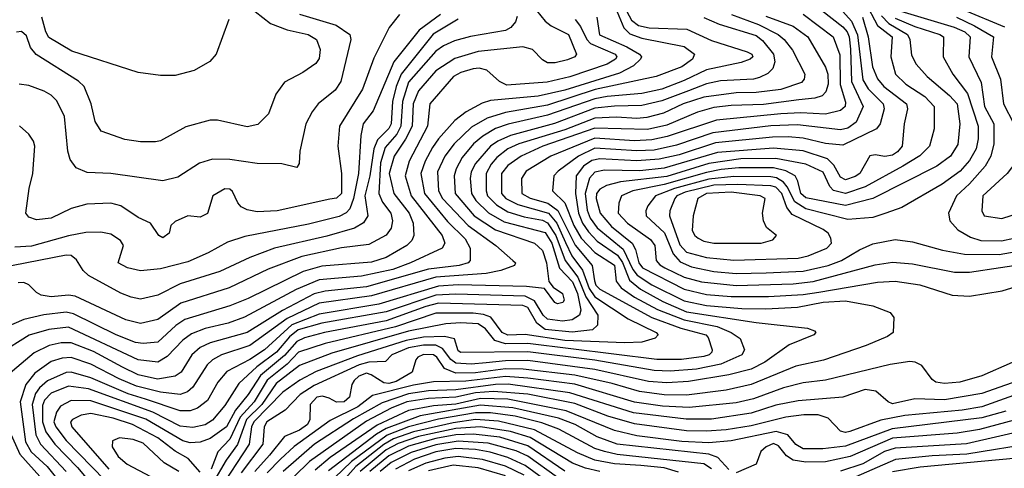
# Model space of a CAD drawing. Extents: x 501367 to 657802, y 482273 to 547541.
# Tile 440 of 656: x 620498 to 624465, y 518198 to 520004. Entities that reach past the tile are written whole.
import ezdxf

# ---------------------------------------------------------------- set-up
doc = ezdxf.new("R2010")
doc.units = 0

msp = doc.modelspace()

# ---------------------------------------------------------------- linework, layer by layer
at = {"layer": '0CON20XD'}
for points in [[(622546.1, 520086.1), (622615, 519998.9), (622639.8, 519979.8), (622709, 519945), (622741.5, 519865), (622734.3, 519855), (622705, 519843.4), (622655, 519830.5), (622625, 519831.2), (622605, 519842.4), (622564.5, 519884.5), (622525, 519894.8), (622345, 519876.8), (622251.5, 519848.5), (622175, 519798.3), (622105, 519718.1), (622083.6, 519665), (622078.7, 519575), (622052.9, 519522.9), (622006.4, 519455), (621986.2, 519385), (622005.8, 519305), (622067.6, 519225), (622084, 519185), (622086.5, 519135), (622077.5, 519115), (622057.5, 519095), (621975, 519046.4), (621915, 519028.2), (621715, 519011.4), (621639.5, 518990.5), (621418.3, 518881.7), (621345, 518851.6), (621163.4, 518796.6), (621127.2, 518772.8), (621055, 518706.1), (620995, 518701.1), (620965.1, 518705.1), (620886, 518735), (620715, 518819.8), (620685, 518826.5), (620595, 518816.2), (620515, 518797.7), (620373.7, 518736.3)], [(623685.9, 520075.9), (623815, 519976.1), (623831.7, 519955), (623840, 519935), (623845.7, 519885.7), (623849.5, 519755), (623897, 519655), (623868, 519592), (623835, 519567.9), (623805, 519560.3), (623631.4, 519581.4), (623525, 519577.1), (623290.9, 519549.1), (623145, 519499.8), (623055, 519479.6), (622985, 519475.9), (622815, 519486.6), (622749.6, 519455), (622668.1, 519395), (622650.6, 519375), (622645.4, 519315), (622695, 519267.3), (622730.6, 519175), (622761, 519125), (622815, 519067.6), (622895, 519016.5), (622901.7, 518951.7), (622921, 518925), (622975, 518887.6), (623067.5, 518837.5), (623175, 518795.3), (623308.5, 518768.5), (623364.6, 518745), (623400.4, 518720.4), (623417.9, 518675), (623408.2, 518655), (623322.5, 518617.5), (623225, 518597.4), (623119.5, 518589.5), (623055, 518591.6), (622815, 518633.3), (622545, 518666.9), (622275, 518664), (622265, 518670.6), (622249.4, 518719.4), (622209.1, 518729.1), (622125.5, 518725.5), (622055, 518713.1), (621858.8, 518651.2), (621692.7, 518587.3), (621627, 518553), (621558.8, 518505), (621441.3, 518385), (621431.7, 518365), (621422.2, 518295), (621297.7, 518105)], [(623905, 520074.8), (623955, 519981.2), (624013.9, 519935), (624007.8, 519855), (624026.4, 519785), (624069.1, 519745), (624144.7, 519695), (624183.1, 519655), (624182.7, 519565), (624164.1, 519495), (624125, 519455.7), (624055.9, 519414.1), (623905, 519331), (623825, 519304.9), (623777, 519317), (623762.1, 519332.1), (623735, 519390.4), (623665, 519422.6), (623545, 519445.7), (623403.6, 519443.6), (623275, 519425.3), (623105, 519372.8), (622918.6, 519351.4), (622862.9, 519337.1), (622835, 519321.7), (622821.8, 519305), (622820.6, 519285), (622836.6, 519225), (622882, 519172), (622966.1, 519105), (622979.3, 519079.3), (622992.7, 519025), (623007.7, 519005), (623175, 518919.3), (623265, 518897.6), (623365, 518889.2), (623515, 518889.2), (623655, 518897.8), (623717.5, 518907.5), (623955, 518948), (624025, 518951.3), (624125, 518937.1), (624255.7, 518895.7), (624325, 518891.6), (624457, 518913), (624531.2, 518935)], [(622193.5, 520025), (622107.5, 519962.5), (622004.9, 519835.1), (621922.6, 519637.4), (621882.5, 519585), (621872.3, 519537.7), (621862.6, 519385), (621843.6, 519285), (621827.7, 519242.3), (621813.6, 519226.4), (621785, 519212.1), (621661, 519181), (621405, 519131.9), (621335, 519108.1), (621257.8, 519065), (621175, 519029), (621065, 519001.8), (620985, 518992.5), (620932.5, 519005), (620894.3, 519025), (620916.5, 519095), (620904.4, 519115), (620865, 519141.1), (620825, 519148.6), (620765, 519147.3), (620695, 519134.4), (620545, 519092.3), (620478.1, 519088.1)], [(621446.8, 520036.8), (621509, 519989), (621575, 519963.9), (621660, 519945), (621694.4, 519925), (621708.2, 519885), (621705, 519847.5), (621691.7, 519828.3), (621638.5, 519791.5), (621565, 519752.5), (621530, 519705), (621500.8, 519625), (621458, 519582), (621415, 519572.5), (621295, 519599.5), (621265, 519599.5), (621166.7, 519573.3), (621065, 519517.1), (621045, 519513.1), (620985, 519513.1), (620921.7, 519521.7), (620825.5, 519555.5), (620801.4, 519595), (620786.2, 519665), (620757.1, 519735), (620735, 519756.7), (620564, 519864), (620542, 519892), (620525, 519939.1), (620505, 519956.6), (620485, 519954.2)], [(621625, 520026.2), (621773, 519983), (621828.5, 519945), (621832.5, 519925), (621792.4, 519755), (621769, 519721), (621700, 519665), (621676.3, 519633.7), (621651.2, 519585), (621626.9, 519475), (621624.3, 519425), (621615, 519408.8), (621554.6, 519424.6), (621455, 519425.9), (621345, 519441.8), (621275, 519442.5), (621223, 519427), (621135, 519370.4), (621075, 519355.3), (620865, 519384.7), (620769.3, 519389.3), (620725, 519408.1), (620701.1, 519441.1), (620691.3, 519475), (620678.1, 519615), (620647.2, 519677.2), (620625, 519700.4), (620596, 519716), (620535, 519740), (620495.3, 519745.3)], [(622028.8, 520025), (621986.6, 519973.4), (621925, 519848.9), (621879.3, 519725), (621786.5, 519575), (621780, 519495), (621794.2, 519385), (621794.2, 519305), (621775, 519285.2), (621747.7, 519282.3), (621535, 519234.3), (621455, 519230.7), (621415, 519238.8), (621390.6, 519250.6), (621376.7, 519266.7), (621355, 519313.1), (621345, 519321.6), (621325, 519322.9), (621275.7, 519295), (621255, 519223.8), (621225, 519209.2), (621175, 519214.2), (621125, 519191.2), (621106.7, 519175), (621100, 519145), (621075, 519126.2), (621058, 519135), (621025, 519185.6), (620975, 519207.9), (620905, 519255.4), (620865, 519265.3), (620768, 519262), (620705, 519244.6), (620625, 519205.3), (620565, 519198.2), (620535, 519209.2), (620522.5, 519225), (620536.2, 519325), (620550.9, 519385), (620558.5, 519495), (620553.3, 519515), (620535, 519544), (620496.6, 519576.6)], [(622905, 520036.6), (622931.6, 519971.6), (622956.8, 519946.8), (623005, 519930.4), (623175, 519897), (623216.5, 519865), (623208.8, 519845), (623166.1, 519815), (623062.2, 519775), (622816.3, 519723.7), (622625, 519660.1), (622455, 519631.1), (622381.8, 519608.2), (622318.6, 519571.4), (622249.2, 519505), (622210.4, 519455), (622181.3, 519391.3), (622185.8, 519315), (622201.3, 519285), (622305, 519176), (622416.6, 519095), (622485.6, 519035), (622495.6, 519025), (622491.9, 519015), (622436, 518994), (622378, 518982), (622175, 518967), (621915, 518892), (621705, 518862.4), (621575, 518801.6), (621425, 518692.3), (621310.9, 518655), (621275, 518635.2), (621253.4, 518615), (621195.8, 518524.1), (621173.8, 518506.2), (621145, 518495.6), (621065, 518504.4), (620969.2, 518529.2), (620898.3, 518558.3), (620785, 518617.1), (620705, 518644.8), (620668.4, 518641.6), (620625, 518628.4), (620559, 518581), (620523.1, 518535), (620499.3, 518465), (620521.8, 518305), (620544.4, 518264.4), (620608.4, 518205), (620641.1, 518165)], [(622934.3, 520055), (622962.8, 520002.8), (622990.8, 519980.8), (623035, 519971.3), (623186.2, 519966.2), (623285, 519920.7), (623428.6, 519875), (623448.5, 519865), (623451.8, 519855), (623441.4, 519845), (623405, 519832.3), (623265, 519802.3), (623175, 519759.3), (623085.2, 519725.2), (623005, 519707.8), (622865, 519694.5), (622815, 519686.2), (622625, 519619.3), (622466.1, 519583.9), (622415, 519565.7), (622364.1, 519535.9), (622326, 519505), (622280.7, 519449.3), (622256.3, 519403.7), (622248.2, 519375), (622252.3, 519305), (622329.2, 519215), (622415, 519157.9), (622572.1, 519105), (622605, 519075.6), (622620.6, 519025), (622629.8, 518949.8), (622646.9, 518926.9), (622685, 518901.2), (622691.4, 518875), (622687.1, 518865), (622665, 518860.5), (622654.3, 518865), (622612.1, 518922.1), (622539.5, 518930.5), (622265, 518937.2), (622185, 518931.3), (621945, 518859.4), (621705, 518819.2), (621594.5, 518775.5), (621483.7, 518675), (621425, 518635.9), (621332.1, 518587.9), (621296, 518545), (621255, 518470.7), (621215, 518440.2), (621185, 518429.3), (621145, 518429.5), (621005, 518475.8), (620935, 518498.3), (620785, 518562.4), (620705, 518585.4), (620685, 518583.3), (620610.4, 518549.6), (620577.4, 518522.6), (620561.2, 518498.8), (620548.5, 518455), (620563.2, 518333.2), (620581.6, 518295), (620685.5, 518185)], [(623366.6, 520025), (623474.8, 519984.8), (623554.2, 519945), (623578.9, 519925), (623612.3, 519882.3), (623661.6, 519785), (623659.2, 519765), (623648.1, 519751.9), (623565, 519723.8), (623465, 519710.8), (623385, 519710.4), (623255, 519692.9), (623171.8, 519665), (623091.9, 519628.1), (623025, 519610.4), (622985, 519605.9), (622902.3, 519612.3), (622815, 519607.7), (622695, 519561.1), (622508.8, 519505), (622465, 519483.9), (622420.8, 519449.2), (622397.7, 519422.3), (622377.5, 519385), (622377.1, 519315), (622383.1, 519295), (622418.9, 519258.9), (622465, 519231), (622530, 519210), (622605, 519196.7), (622625, 519186.8), (622658.6, 519135), (622695.2, 519034.8), (622747.5, 518967.5), (622779, 518889), (622827.5, 518815), (622826.7, 518775), (622805.8, 518755), (622723.8, 518746.2), (622615, 518757.4), (622581.8, 518781.8), (622545.3, 518845.3), (622525, 518854.1), (622185, 518862.5), (622135, 518849.9), (621975, 518791.7), (621726.5, 518745), (621645, 518723.4), (621615, 518708.4), (621565, 518652.4), (621468.4, 518571.6), (621419.1, 518495), (621367.8, 518432.2), (621331.5, 518365), (621265, 518317.4), (621225, 518303.3), (621185, 518300.8), (621155, 518308.6), (621005.9, 518395.9), (620785, 518469.2), (620705, 518471.4), (620662, 518448), (620646, 518424), (620635.2, 518385), (620643.3, 518365), (620685, 518309.3), (620840.6, 518150.6)], [(623655, 520026.2), (623775.3, 519935), (623802.8, 519862.8), (623803.6, 519743.6), (623825, 519672.5), (623824.7, 519655), (623805, 519638.3), (623745, 519624.2), (623645, 519629.8), (623565, 519624.9), (623305, 519599.2), (623106.6, 519533.4), (623045, 519520.4), (622975, 519517.2), (622815, 519527.5), (622638.7, 519455), (622538.2, 519395), (622520.3, 519365), (622521.9, 519305), (622555, 519285.1), (622625.9, 519265.9), (622665.7, 519235.7), (622736.1, 519096.1), (622804.6, 519015), (622813.4, 518953.4), (622819.1, 518935), (622835, 518919.3), (623044.8, 518804.8), (623161.6, 518761.6), (623262.9, 518735), (623271.8, 518725), (623288.4, 518675), (623287.2, 518665), (623276, 518655), (623255, 518647.7), (623165, 518636.4), (623065, 518636.3), (622545, 518700.4), (622455, 518699.2), (622412.8, 518712.8), (622375, 518759.4), (622345, 518779.8), (622275, 518783.8), (622215, 518779.4), (622065, 518749.5), (621755, 518661.6), (621625, 518611.9), (621530.8, 518539.2), (621473.2, 518455), (621411.7, 518395), (621376.1, 518293.9), (621329.6, 518230.4), (621275, 518136.9)], [(623815, 520037.2), (623849.1, 519999.1), (623873.5, 519943.5), (623895, 519762.5), (623916.2, 519726.2), (623977, 519665), (623981.1, 519645), (623965.8, 519585), (623950.9, 519565), (623815, 519498.7), (623745, 519506.1), (623655, 519527.9), (623595, 519532.7), (623531.8, 519531.8), (623301.6, 519508.4), (623155, 519460.6), (623075, 519442.1), (622985, 519435.9), (622835, 519444.7), (622802.9, 519437.1), (622770.2, 519415), (622740.5, 519375), (622738.1, 519305), (622749.2, 519225), (622765.2, 519185.2), (622789.6, 519149.6), (622825, 519112.8), (622906.5, 519056.5), (622927, 519027), (622955.1, 518955.1), (622999, 518919), (623089.5, 518869.5), (623185, 518828), (623465, 518785.4), (623672.4, 518762.4), (623701.2, 518751.2), (623706.2, 518745), (623698, 518735), (623598.1, 518695), (623500.6, 518625), (623445, 518597.7), (623355, 518574), (623192.9, 518547.1), (623105, 518542.4), (623032.1, 518547.9), (622815, 518596), (622545, 518631.6), (622455, 518630.7), (622377.9, 518622.1), (622316.7, 518616.7), (622255, 518620.8), (622235.7, 518635.7), (622201, 518681), (622175, 518693.8), (622125, 518693.3), (622065, 518682.6), (621997.2, 518655), (621971.6, 518628.4), (621905, 518624.9), (621865.8, 518614.2), (621685, 518532), (621628, 518495), (621567.9, 518432.1), (621493.9, 518385), (621483.6, 518365), (621477, 518295), (621390.4, 518179.6)], [(624035, 520043.1), (624263.7, 519973.7), (624306.1, 519955), (624328.4, 519935), (624322.8, 519855), (624371.9, 519751.9), (624385.5, 519655), (624422.9, 519585), (624423, 519505), (624410.8, 519455), (624388.5, 519415), (624325, 519343), (624272.4, 519295), (624240.8, 519225), (624246.2, 519195), (624278.1, 519158.1), (624329.2, 519129.2), (624371.4, 519115), (624453.5, 519113.5), (624504.4, 519125)], [(624298.8, 520045), (624465.8, 519975.8)], [(622265, 520006.2), (622163.6, 519946.4), (622034.9, 519785), (622014.4, 519735.6), (622000.1, 519675), (621994.9, 519585), (621985, 519566.7), (621939.1, 519520.9), (621924.5, 519485), (621909.4, 519375), (621888.6, 519295), (621901.2, 519215), (621883, 519187), (621846.5, 519165), (621735, 519132.7), (621525, 519084.4), (621425, 519047.1), (621305, 518990), (621145, 518941), (621055, 518894.8), (620985, 518879.2), (620946.6, 518886.6), (620905, 518903.6), (620774.5, 518974.5), (620753.9, 518993.9), (620727.2, 519037.2), (620704.8, 519054.8), (620685, 519056.7), (620415, 519004.3)], [(622736.1, 520005), (622757.3, 519977.3), (622782.6, 519925), (622798.6, 519908.6), (622897.1, 519865), (622903.5, 519855), (622898.2, 519845), (622865.4, 519825), (622715, 519773.8), (622623.2, 519753.2), (622460.8, 519740.8), (622431.1, 519755), (622380.8, 519800.8), (622348.8, 519808.8), (622325, 519806.8), (622275, 519791.2), (622246.5, 519775), (622150.5, 519665), (622140.9, 519575), (622066.6, 519435), (622051.4, 519375), (622075.7, 519295), (622200.6, 519135), (622211, 519105), (622200.3, 519085), (622073.3, 519025), (622001.4, 518998.6), (621875, 518972), (621705, 518957.4), (621611.7, 518918.3), (621403.7, 518806.3), (621337.6, 518782.4), (621245, 518761.5), (621190.1, 518739.9), (621155, 518714.3), (621092.3, 518647.7), (621055, 518625.6), (620975, 518635.2), (620695, 518766.1), (620615, 518757), (620536, 518734), (620415, 518658.4)], [(622823.5, 520015), (622833.6, 519943.6), (622945, 519895.1), (622995.4, 519865), (623002.9, 519855), (622998.8, 519845), (622971.3, 519818.7), (622915, 519789.6), (622695, 519721), (622586.8, 519696.8), (622395, 519679.2), (622361.2, 519668.8), (622296.4, 519633.6), (622251.4, 519598.6), (622185, 519525.2), (622160.7, 519489.3), (622131.7, 519435), (622114.8, 519385), (622129, 519305), (622222.2, 519192.2), (622292.3, 519122.3), (622313.7, 519085), (622313.6, 519035), (622305.6, 519025), (622269.2, 519015), (622145, 518999.8), (621895, 518928.9), (621728.4, 518911.6), (621685, 518901.1), (621556.4, 518833.6), (621415, 518745.2), (621265, 518703.6), (621225.3, 518684.7), (621191.3, 518655), (621148.2, 518585), (621125, 518568.9), (621052.6, 518557.4), (620975, 518574.9), (620912.1, 518605), (620795, 518668.9), (620705, 518703.4), (620665, 518703), (620617.3, 518692.7), (620556.6, 518663.4), (620451.8, 518575)], [(622502.8, 520017.3), (622495.6, 519995.6), (622476.8, 519973.2), (622455, 519961.4), (622315, 519937.3), (622250.4, 519919.6), (622205, 519898.8), (622175, 519877.2), (622065, 519753), (622040.5, 519675), (622034.1, 519575), (622016.9, 519543.1), (621970.7, 519489.3), (621952.4, 519427.6), (621944.4, 519304.4), (621959.5, 519269.5), (621992.9, 519225), (622000.6, 519195), (621995.3, 519165), (621975, 519137.3), (621905, 519099.4), (621795, 519085.8), (621635, 519051.1), (621499.2, 518999.2), (621342.5, 518925), (621147.6, 518862.4), (621055, 518797.5), (620985, 518781.6), (620925, 518795.2), (620721.4, 518891.4), (620695, 518895.7), (620625, 518887.8), (620584.8, 518894.8), (620565.5, 518905.5), (620535, 518937.2), (620515, 518946.1), (620491.1, 518945)], [(621341.1, 520005), (621289.4, 519865), (621263.8, 519836.2), (621200.3, 519799.7), (621125, 519779.4), (621065, 519780), (620975, 519791.5), (620707.7, 519877.7), (620615, 519933.1), (620603.3, 519955), (620587.7, 520015)], [(623255, 520012.6), (623316.9, 519986.9), (623465, 519940.4), (623490.8, 519920.7), (623535.6, 519865), (623540.3, 519835), (623532, 519808), (623512, 519788), (623479, 519771), (623455, 519764.8), (623321.9, 519758.1), (623265, 519745.9), (623192.4, 519717.6), (623085, 519677.6), (623005, 519659.1), (622895, 519656.8), (622815, 519647.7), (622653.5, 519586.5), (622475, 519538.4), (622424.4, 519515.6), (622394.9, 519495.1), (622334.2, 519425), (622317.7, 519392.3), (622312.9, 519365), (622317.8, 519305), (622336.5, 519276.5), (622387.1, 519227.1), (622450, 519190), (622615, 519148.1), (622641.8, 519105), (622673.7, 519003.7), (622725, 518949), (622745, 518902.5), (622759.6, 518835), (622754.1, 518815), (622724.3, 518795.7), (622685, 518790.1), (622625, 518798.9), (622606.8, 518815), (622571.7, 518871.7), (622535, 518890.7), (622255, 518899.6), (622175, 518895.1), (621975, 518828.5), (621715, 518782.6), (621620.2, 518755), (621585, 518727.5), (621532.8, 518665), (621453.9, 518606.1), (621380.4, 518539.6), (621325, 518450.3), (621275, 518392), (621245, 518372.6), (621195, 518361.6), (621145, 518368.3), (621034.3, 518424.3), (620775, 518517.8), (620695, 518528.2), (620625, 518500.4), (620597.2, 518472.8), (620589.3, 518450.7), (620589.1, 518385), (620603.5, 518345), (620639.4, 518295), (620730.7, 518200.7), (620819.5, 518095)], [(623505, 520019.2), (623615, 519978.3), (623673.7, 519935), (623745, 519813.8), (623754.1, 519785), (623755.9, 519744.1), (623746.5, 519713.5), (623731.9, 519698.1), (623701.5, 519688.5), (623638.1, 519681.9), (623495, 519662.7), (623365, 519658.9), (623295, 519650.5), (623228.6, 519631.4), (623105, 519580), (623027.7, 519562.3), (622815, 519567.5), (622605.3, 519495), (622518.3, 519455), (622465, 519417.6), (622439.6, 519385), (622438.8, 519305), (622457.2, 519285), (622505, 519260.8), (622629.1, 519225), (622662.7, 519185), (622696.9, 519106.9), (622723.3, 519053.3), (622766, 518996), (622792.5, 518922.5), (622815, 518887.8), (622949.6, 518799.6), (623062.3, 518745), (623070.9, 518735), (623058.4, 518721.6), (623004.5, 518705.5), (622936.9, 518703.1), (622695, 518712.1), (622535, 518736.2), (622465, 518733.7), (622442, 518745), (622396, 518806), (622366.9, 518816.9), (622325, 518822.6), (622175, 518822.9), (622012, 518768), (621728.9, 518701.1), (621621.9, 518665), (621575, 518617.8), (621495, 518553), (621442.5, 518465), (621386.2, 518403.8), (621345, 518315.2), (621296.3, 518263.7), (621269.6, 518195)], [(623894.6, 520015), (623917.1, 519935), (623934, 519815), (623955, 519765.9), (623980.4, 519735), (624071.7, 519665), (624075.7, 519645), (624061.6, 519585), (624054.2, 519495), (624035, 519471.8), (624015, 519458.8), (623983.5, 519453.5), (623945, 519460.4), (623923.4, 519456.6), (623883.5, 519385), (623865, 519372.4), (623825, 519359.5), (623805, 519370.5), (623778.1, 519418.1), (623753.6, 519443.6), (623655, 519476.4), (623535, 519487), (623309.8, 519469.8), (623095, 519406.1), (622996.3, 519396.3), (622855, 519398.5), (622815, 519390.7), (622793.9, 519366.1), (622776.9, 519305), (622785, 519237.5), (622796.8, 519205), (622825, 519166.2), (622930.2, 519080.2), (622968.9, 518998.9), (622986, 518976), (623045, 518937.4), (623175, 518872.6), (623265, 518853.7), (623408.1, 518841.9), (623505, 518840.3), (623632.6, 518847.4), (623735, 518866.9), (623825, 518872.6), (623935, 518852.7), (624005.4, 518825.4), (624020.8, 518805), (624017.1, 518745), (623995, 518728.9), (623908.2, 518691.8), (623737.2, 518632.8), (623625, 518609.2), (623445, 518535.2), (623345, 518513), (623185, 518492.8), (623095, 518493.2), (622995, 518506.8), (622885, 518539.2), (622735, 518573.3), (622526.9, 518596.9), (622455, 518598.6), (622335, 518582.2), (622255, 518581.6), (622209.3, 518599.3), (622178.4, 518645), (622165, 518654.8), (622125, 518656), (622101.8, 518645), (622094.6, 518635), (622079.6, 518585), (622015, 518547.2), (621985, 518538.8), (621965, 518541.6), (621914.7, 518575), (621895, 518581.4), (621865, 518569.3), (621845, 518551.6), (621835.9, 518535), (621826.9, 518485), (621805, 518465.3), (621775, 518463.7), (621745, 518481), (621718, 518488), (621695, 518484.8), (621668.3, 518455), (621666.8, 518395), (621657.6, 518375), (621625, 518351.8), (621564.3, 518325.7), (621505, 518250.6), (621445.7, 518185)], [(623970, 520019.9), (623999.5, 519989.5), (624075.2, 519945), (624085.2, 519925), (624092, 519862), (624110.9, 519825), (624154.1, 519775), (624245, 519699.6), (624275.5, 519665), (624285.6, 519585), (624278.5, 519501.5), (624248.1, 519455), (624193.3, 519415), (623935.6, 519284.4), (623825, 519256.5), (623665, 519286.4), (623646.1, 519305), (623634, 519354), (623622.2, 519375), (623585.6, 519395.6), (623535, 519408.1), (623395, 519408.2), (623325, 519400.7), (623265, 519389.3), (623095, 519340.6), (622967.9, 519315), (622922.7, 519295), (622912.5, 519265), (622909.7, 519225), (622946.7, 519185), (623039.6, 519119.6), (623057.7, 519095), (623062.8, 519035), (623077, 519017), (623097.4, 519005), (623175, 518968.1), (623245, 518948.9), (623385, 518933.5), (623615, 518940.7), (623695, 518949.5), (623945, 519017.5), (624015, 519027.6), (624095, 519021.2), (624265, 518988), (624325, 518987.4), (624574.9, 519025.1)], [(624025, 520010.4), (624105, 519976.5), (624205.3, 519945.3), (624220.4, 519935), (624218.6, 519855), (624258.3, 519785), (624316.7, 519706.8), (624359.5, 519575), (624360.5, 519525), (624351.9, 519485), (624325, 519437.4), (624287.1, 519395), (624215, 519341.9), (624051.9, 519248.1), (623988, 519225), (623935, 519208.2), (623835, 519199.8), (623665, 519243.3), (623621.6, 519271.6), (623591, 519331), (623575, 519350.1), (623547.2, 519367.2), (623525, 519371.1), (623375, 519373.1), (623275, 519362.2), (623136, 519324), (623060, 519295), (623029.4, 519255), (623020.8, 519235), (623022.1, 519215), (623095.7, 519145.7), (623131, 519061), (623159, 519029), (623205, 519009.5), (623295, 518990.1), (623385, 518982.6), (623505.4, 518985.4), (623655, 518992.4), (623755, 519014.3), (623810, 519035), (623882.2, 519077.8), (623935, 519101.3), (624025, 519119.5), (624095, 519110), (624216.8, 519076.8), (624305, 519060.2), (624445, 519059.1), (624544.2, 519075.8)], [(624272.4, 520015), (624345, 519979.9), (624421.4, 519935), (624413.3, 519855), (624450.6, 519765), (624461.6, 519665), (624503.5, 519585)], [(624455, 519204.1), (624535, 519229.6), (624579.2, 519295), (624583.4, 519355), (624579.2, 519405), (624570.2, 519430.2), (624545, 519456.2), (624525, 519448), (624476.9, 519385), (624378.4, 519295), (624375.5, 519235), (624384.4, 519215), (624455, 519204.1)], [(623375, 519036.1), (623635, 519043.9), (623675, 519053.5), (623750.9, 519085), (623769.4, 519105), (623766.9, 519125), (623755.3, 519145), (623735, 519160.2), (623610, 519220), (623588.6, 519248.6), (623569.4, 519305), (623545, 519329.5), (623525, 519335.1), (623391.2, 519341.2), (623295, 519337.6), (623179.5, 519310.5), (623146.4, 519295), (623138.3, 519285), (623118, 519235), (623116, 519215), (623157.6, 519097.6), (623185, 519067.7), (623265, 519046.5), (623375, 519036.1)], [(623485, 519104.2), (623532.7, 519117.3), (623548, 519135), (623507.6, 519167.6), (623494.6, 519194.6), (623491.1, 519225), (623501.2, 519285), (623482, 519295), (623365, 519310), (623265, 519305.1), (623230.8, 519285), (623211.1, 519215), (623207.1, 519155), (623218.1, 519135), (623231.9, 519125), (623255, 519112.8), (623294.8, 519104.8), (623485, 519104.2)], [(624496.4, 518623.6), (624375, 518570.5), (624286.7, 518545), (624225, 518539.1), (624190, 518545), (624175, 518555.3), (624132.4, 518612.4), (624105.9, 518625.9), (624085, 518627.4), (624005, 518616.6), (623745, 518552.8), (623655, 518542), (623575, 518521.5), (623455, 518477.3), (623385, 518461.2), (623195, 518443), (623088.1, 518448.1), (622975, 518464), (622735, 518536.6), (622545, 518560.9), (622455, 518567.1), (622295, 518549), (622165, 518546.1), (622085, 518532.5), (621919, 518491), (621860.5, 518445), (621749.1, 518390.9), (621604.3, 518285.7), (621548.7, 518235), (621495, 518179.1)], [(624565, 518566.7), (624375, 518499.3), (624225, 518473.1), (624105, 518477.3), (624015, 518457), (623997.7, 518465), (623948.2, 518508.2), (623905, 518515.5), (623815, 518484.3), (623635, 518469.4), (623545, 518452), (623445, 518419.7), (623285, 518395.4), (623183.6, 518396.4), (622970.9, 518420.9), (622715, 518502.2), (622466.2, 518536.2), (622415, 518535.2), (622255, 518514.6), (622145, 518509.5), (622065, 518497.5), (621958.7, 518461.3), (621843.4, 518396.6), (621686.3, 518295), (621559.2, 518185)], [(624573.5, 518516.5), (624375, 518446), (624295, 518432.7), (624065, 518410.9), (623968.2, 518391.8), (623843.6, 518346.4), (623825, 518342.6), (623805, 518347.5), (623755, 518400.4), (623715, 518412.8), (623657.1, 518412.9), (623585, 518403.4), (623445, 518369.5), (623345, 518352.6), (623265, 518346.9), (623185, 518349.5), (622975, 518376.5), (622868.3, 518408.3), (622735, 518458.7), (622545, 518495.9), (622407.5, 518507.4), (622335, 518501.2), (622255, 518484), (622145, 518478.8), (622058.4, 518465), (621995, 518440.7), (621895, 518387.8), (621665.2, 518224.8), (621604.2, 518165)], [(624471.7, 518428.3), (624375, 518401.3), (624013.5, 518356.5), (623825, 518287.4), (623733.6, 518276.4), (623655, 518276.6), (623625, 518294.3), (623593.1, 518333.1), (623545.6, 518345.6), (623365, 518309), (623275, 518300.9), (623166.1, 518306.1), (622985, 518328.3), (622895, 518350), (622699.3, 518429.3), (622465, 518476), (622355, 518478.4), (622255, 518455.7), (622165, 518449.9), (622065, 518430.8), (621937.9, 518372.1), (621749.2, 518240.8), (621688.9, 518191.1)], [(623355, 518192.5), (623311.6, 518241.6), (623275, 518255.1), (622905, 518295.6), (622825.2, 518324.8), (622736.2, 518375), (622669.2, 518399.2), (622485, 518441.5), (622355, 518451.6), (622111.3, 518408.7), (621975, 518358.2), (621935, 518335.1), (621742.6, 518187.4)], [(621225, 518182.5), (621176.8, 518236.8), (621125, 518267), (621055, 518320.1), (620952.7, 518375), (620875, 518399.8), (620785, 518418.5), (620745, 518411.4), (620710.6, 518395), (620702.2, 518385), (620708.6, 518365), (620857.3, 518195)], [(623285.5, 518195.5), (623255, 518215.6), (622905, 518253.7), (622854.3, 518265.7), (622815, 518277.6), (622670, 518355), (622601.4, 518381.5), (622495, 518407.5), (622395, 518421.8), (622335, 518421.5), (622185, 518395.2), (622065, 518364.4), (621978.4, 518331.6), (621834.6, 518225.4), (621732.6, 518127.4)], [(624665, 518435.2), (624365, 518353.7), (624275, 518339.2), (624015, 518318.9), (623844.7, 518245), (623745, 518223.9), (623665, 518222.6), (623615, 518230.8), (623587.9, 518247.9), (623555, 518288.6), (623535, 518298.1), (623506.2, 518285), (623484.6, 518265), (623465.6, 518214.4), (623385, 518180.2)], [(623152.5, 518182.6), (623095, 518199.6), (623000.5, 518209.5), (622895, 518215.5), (622815, 518230.9), (622745, 518260.5), (622572.8, 518352.8), (622427.9, 518387.9), (622335, 518394), (622245, 518381.4), (622085, 518345.2), (622003.8, 518316.2), (621965, 518294), (621851.8, 518205), (621754.9, 518095.1)], [(622835, 518184.7), (622778.2, 518198.2), (622725, 518218.7), (622555, 518322), (622475, 518346.2), (622354.9, 518364.9), (622255, 518358), (622105, 518325.9), (622022.5, 518297.5), (621975, 518271.7), (621870, 518185)], [(620457.1, 518347.1), (620498.5, 518255), (620579.2, 518165)], [(621139.3, 518185), (621080.6, 518220.6), (620995, 518299.4), (620955, 518313.8), (620899.9, 518320.1), (620871.5, 518308.5), (620870.3, 518285), (620894.7, 518245), (620930.4, 518215), (621024.7, 518164.7)], [(622695, 518186.3), (622545, 518288.4), (622432.8, 518322.8), (622325.1, 518335.1), (622255, 518332.2), (622175, 518318), (622065, 518287.3), (621985, 518247.8), (621909.3, 518185)], [(624564.4, 518354.4), (624313.7, 518296.3), (624025, 518279.6), (623983.3, 518265), (623895, 518216.5), (623805, 518186.7)], [(622665, 518160.3), (622545, 518246.8), (622498.1, 518268.1), (622385, 518299.8), (622265, 518307.1), (622175, 518292.4), (622075, 518262), (621995, 518221.2), (621950.9, 518185)], [(624595, 518301), (624315, 518255.5), (624175, 518248.7), (624026.9, 518233.1), (623815, 518140.6)], [(622625, 518143.2), (622535, 518209.4), (622465, 518241.7), (622393.3, 518263.3), (622335, 518273.4), (622255, 518277.1), (622175, 518263.7), (622088.1, 518235), (622012.7, 518195)], [(622530.9, 518170.9), (622455, 518206.2), (622363.2, 518233.2), (622265, 518245.6), (622210.8, 518239.2), (622135, 518219.3), (622065, 518187.7)], [(624575, 518243.6), (624126.8, 518203.2), (624015, 518184.3)], [(622455, 518168.1), (622345, 518199.6), (622245, 518210.4), (622145, 518188)]]:
    msp.add_lwpolyline(points, dxfattribs=at)

doc.saveas('drawing.dxf')
